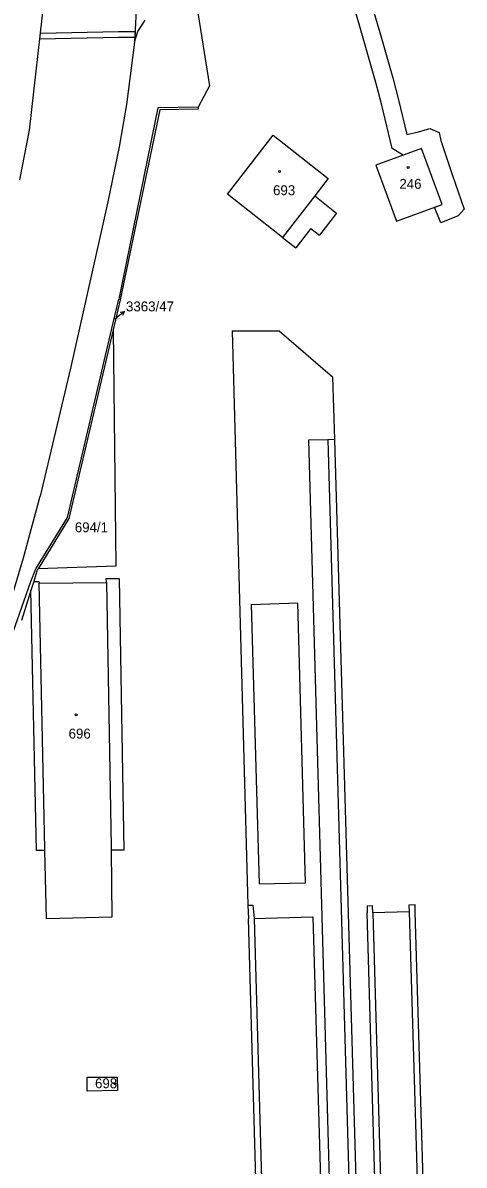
# Model space of a CAD drawing. Extents: x -755819 to -753140, y -1169796 to -1166000.
# Drawn here: x -754825.9 to -754750.3, y -1166822.8 to -1166626.9 of the extents above; entities that cross this region are included whole.
import ezdxf

# ---------------------------------------------------------------- set-up
doc = ezdxf.new("R2010")
doc.units = 0
for name, color, linetype in [('Vrstva 1', 7, 'Continuous'), ('Vrstva 16', 7, 'Continuous'), ('Vrstva 18', 7, 'Continuous'), ('Vrstva 19', 7, 'Continuous'), ('Vrstva 25', 7, 'Continuous'), ('Vrstva 27', 7, 'Continuous'), ('Vrstva 4', 7, 'Continuous')]:
    doc.layers.add(name, color=color, linetype=linetype)

msp = doc.modelspace()

# ---------------------------------------------------------------- linework, layer by layer
at = {"layer": 'Vrstva 1'}
for p, q in [((-754806.08, -1166616.9), (-754806.78, -1166630.26)), ((-754824.78, -1166645.35), (-754821.73, -1166618.34)), ((-754796.14, -1166623.78), (-754793.9, -1166637.72)), ((-754806.22, -1166628.41), (-754804.93, -1166626.46)), ((-754806.78, -1166630.26), (-754806.22, -1166628.41)), ((-754806.78, -1166630.26), (-754808.16, -1166640.93)), ((-754793.9, -1166637.72), (-754795.84, -1166641.37)), ((-754802.75, -1166641.51), (-754809.49, -1166674.32)), ((-754808.16, -1166640.93), (-754809.38, -1166648.22)), ((-754802.42, -1166641.83), (-754809.23, -1166674.45)), ((-754795.84, -1166641.37), (-754802.75, -1166641.51)), ((-754795.87, -1166641.75), (-754802.42, -1166641.83)), ((-754795.84, -1166641.37), (-754795.87, -1166641.75)), ((-754826.45, -1166653.84), (-754824.78, -1166645.35)), ((-754790.84, -1166656.33), (-754783, -1166646.18)), ((-754783, -1166646.18), (-754773.55, -1166653.63)), ((-754809.38, -1166648.22), (-754811.36, -1166657.65)), ((-754757.59, -1166648.5), (-754765.41, -1166651.37)), ((-754754.04, -1166658.07), (-754757.59, -1166648.5)), ((-754765.41, -1166651.37), (-754761.87, -1166660.97)), ((-754773.55, -1166653.63), (-754775.88, -1166656.63)), ((-754781.41, -1166663.74), (-754790.84, -1166656.33)), ((-754811.36, -1166657.65), (-754817.68, -1166685.94)), ((-754775.88, -1166656.63), (-754772.16, -1166659.57)), ((-754761.87, -1166660.97), (-754754.04, -1166658.07)), ((-754772.16, -1166659.57), (-754775.08, -1166663.33)), ((-754776.52, -1166662.19), (-754779.12, -1166665.54)), ((-754776.52, -1166662.19), (-754775.08, -1166663.33)), ((-754781.41, -1166663.74), (-754779.12, -1166665.54)), ((-754810.44, -1166678.37), (-754809.49, -1166674.32)), ((-754809.23, -1166674.45), (-754810.43, -1166679.56)), ((-754818.26, -1166711.77), (-754810.44, -1166678.37)), ((-754810.43, -1166679.56), (-754818.06, -1166711.95)), ((-754810.43, -1166679.56), (-754810, -1166720.1)), ((-754790.03, -1166679.76), (-754781.97, -1166679.74)), ((-754790.03, -1166679.76), (-754787.32, -1166778.26)), ((-754781.97, -1166679.74), (-754772.84, -1166687.67)), ((-754817.68, -1166685.94), (-754822.95, -1166708.13)), ((-754772.84, -1166687.67), (-754772.47, -1166698.41)), ((-754773.63, -1166698.44), (-754776.97, -1166698.52)), ((-754776.97, -1166698.52), (-754771.52, -1166890.64)), ((-754772.47, -1166698.41), (-754773.63, -1166698.44)), ((-754825.8, -1166718.67), (-754822.95, -1166708.13)), ((-754823.69, -1166720.56), (-754818.26, -1166711.77)), ((-754818.06, -1166711.95), (-754823.3, -1166720.55)), ((-754828.85, -1166728.88), (-754825.8, -1166718.67)), ((-754824.56, -1166722.77), (-754823.69, -1166720.56)), ((-754823.44, -1166720.77), (-754824.06, -1166722.76)), ((-754823.3, -1166720.55), (-754823.44, -1166720.77)), ((-754810, -1166720.1), (-754823.3, -1166720.55)), ((-754827.99, -1166732.52), (-754824.56, -1166722.77)), ((-754824.06, -1166722.76), (-754824.53, -1166724.28)), ((-754824.06, -1166722.76), (-754823.16, -1166722.74)), ((-754823.16, -1166722.74), (-754823.15, -1166723.05)), ((-754823.15, -1166723.05), (-754811.6, -1166722.89)), ((-754811.61, -1166722.25), (-754809.42, -1166722.21)), ((-754811.6, -1166722.89), (-754811.61, -1166722.25)), ((-754809.42, -1166722.21), (-754808.59, -1166768.81)), ((-754824.53, -1166724.28), (-754826.14, -1166729.46)), ((-754823.56, -1166768.89), (-754824.53, -1166724.28)), ((-754822.16, -1166768.86), (-754823.56, -1166768.89)), ((-754821.85, -1166780.58), (-754822.16, -1166768.86)), ((-754808.59, -1166768.81), (-754810.78, -1166768.85)), ((-754810.78, -1166768.85), (-754810.66, -1166780.34)), ((-754787.32, -1166778.26), (-754787.26, -1166780.62)), ((-754765.95, -1166778.38), (-754766.91, -1166778.4)), ((-754766.91, -1166778.4), (-754766.89, -1166779.59)), ((-754763.47, -1166899.42), (-754766.89, -1166779.59)), ((-754765.92, -1166779.57), (-754765.95, -1166778.38)), ((-754759.7, -1166779.42), (-754765.92, -1166779.57)), ((-754758.66, -1166778.2), (-754759.73, -1166778.23)), ((-754759.73, -1166778.23), (-754759.7, -1166779.42)), ((-754758.64, -1166779.39), (-754758.66, -1166778.2)), ((-754755.16, -1166899.19), (-754758.64, -1166779.39)), ((-754810.66, -1166780.34), (-754821.85, -1166780.58)), ((-754783.63, -1166904.15), (-754787.26, -1166780.62)), ((-754814.9, -1166807.75), (-754809.76, -1166807.73)), ((-754814.9, -1166810.14), (-754814.9, -1166807.75)), ((-754809.76, -1166807.73), (-754809.7, -1166810.06)), ((-754809.7, -1166810.06), (-754814.9, -1166810.14))]:
    msp.add_line(p, q, dxfattribs=at)
at = {"layer": 'Vrstva 16'}
msp.add_line((-754808.47, -1166676.42), (-754810.16, -1166677.76), dxfattribs=at)
msp.add_lwpolyline([(-754809.26, -1166676.58), (-754808.47, -1166676.42), (-754808.81, -1166677.15)], dxfattribs=at)
at = {"layer": 'Vrstva 25'}
msp.add_lwpolyline([(-754810.06, -1166808.73), (-754809.97, -1166808.88), (-754810.06, -1166809.03), (-754810.24, -1166809.03), (-754810.33, -1166808.88), (-754810.24, -1166808.73)], close=True, dxfattribs=at)
for centre in [(-754781.93, -1166652.42), (-754759.85, -1166651.76), (-754816.76, -1166745.61)]:
    msp.add_circle(centre, 0.175, dxfattribs=at)
at = {"layer": 'Vrstva 27'}
for p, q in [((-754767.32, -1166630.39), (-754770.75, -1166618.61)), ((-754767.87, -1166617.77), (-754764.43, -1166629.56)), ((-754823.01, -1166629.71), (-754822.9, -1166628.71)), ((-754822.9, -1166628.71), (-754809.51, -1166628.43)), ((-754809.51, -1166628.43), (-754806.68, -1166628.41)), ((-754806.68, -1166628.41), (-754806.74, -1166629.45)), ((-754809.51, -1166629.43), (-754823.01, -1166629.71)), ((-754806.74, -1166629.45), (-754809.51, -1166629.43)), ((-754765.41, -1166637.17), (-754767.32, -1166630.39)), ((-754764.43, -1166629.56), (-754762.51, -1166636.38)), ((-754762.51, -1166636.38), (-754761.53, -1166640.11)), ((-754764.43, -1166640.85), (-754765.41, -1166637.17)), ((-754762.6, -1166648.46), (-754764.43, -1166640.85)), ((-754761.53, -1166640.11), (-754760.09, -1166646.08)), ((-754760.09, -1166646.08), (-754758.11, -1166645.63)), ((-754758.11, -1166645.63), (-754756.12, -1166645.03)), ((-754756.12, -1166645.03), (-754754.52, -1166645.72)), ((-754754.52, -1166645.72), (-754754.25, -1166647.11)), ((-754760.69, -1166649.64), (-754762.6, -1166648.46)), ((-754757.59, -1166648.5), (-754760.69, -1166649.64)), ((-754754.04, -1166658.07), (-754757.59, -1166648.5)), ((-754754.25, -1166647.11), (-754752.34, -1166652.97)), ((-754752.34, -1166652.97), (-754750.26, -1166658.9)), ((-754755.33, -1166658.55), (-754754.04, -1166658.07)), ((-754754.26, -1166661.23), (-754755.33, -1166658.55)), ((-754751.3, -1166660.06), (-754754.26, -1166661.23)), ((-754750.26, -1166658.9), (-754751.3, -1166660.06))]:
    msp.add_line(p, q, dxfattribs=at)
at = {"layer": 'Vrstva 4'}
for p, q in [((-754775.88, -1166656.63), (-754781.41, -1166663.74)), ((-754773.63, -1166698.44), (-754768.17, -1166890.6)), ((-754772.47, -1166698.41), (-754766.96, -1166890.58)), ((-754822.17, -1166768.54), (-754823.15, -1166723.05)), ((-754811.6, -1166722.89), (-754810.8, -1166768.24)), ((-754786.76, -1166726.67), (-754778.76, -1166726.43)), ((-754786.76, -1166726.67), (-754785.43, -1166774.62)), ((-754777.45, -1166774.4), (-754778.76, -1166726.43)), ((-754810.8, -1166768.24), (-754810.78, -1166768.85)), ((-754822.16, -1166768.86), (-754822.17, -1166768.54)), ((-754785.43, -1166774.62), (-754777.45, -1166774.4)), ((-754787.32, -1166778.26), (-754786.47, -1166778.24)), ((-754786.47, -1166778.24), (-754786.26, -1166780.56)), ((-754765.92, -1166779.57), (-754762.5, -1166899.39)), ((-754759.7, -1166779.42), (-754756.06, -1166899.21)), ((-754786.26, -1166780.56), (-754776.2, -1166780.27)), ((-754786.26, -1166780.56), (-754782.74, -1166904.12)), ((-754776.2, -1166780.27), (-754772.52, -1166906.23))]:
    msp.add_line(p, q, dxfattribs=at)

# ---------------------------------------------------------------- texts
at = {"layer": 'Vrstva 16'}
msp.add_text('3363/47', height=1.7, dxfattribs=at).set_placement((-754808.23, -1166676.42))
at = {"layer": 'Vrstva 18'}
for s, height, p in [('3363/47', 0.2, (-754810.13, -1166677.76)), ('694/1', 1.7, (-754817.01, -1166714.3))]:
    msp.add_text(s, height=height, dxfattribs=at).set_placement(p)
at = {"layer": 'Vrstva 19'}
for s, p in [('246', (-754761.36, -1166655.4)), ('693', (-754783.02, -1166656.49)), ('696', (-754818.07, -1166749.68)), ('698', (-754813.54, -1166809.65))]:
    msp.add_text(s, height=1.7, dxfattribs=at).set_placement(p)

doc.saveas('drawing.dxf')
